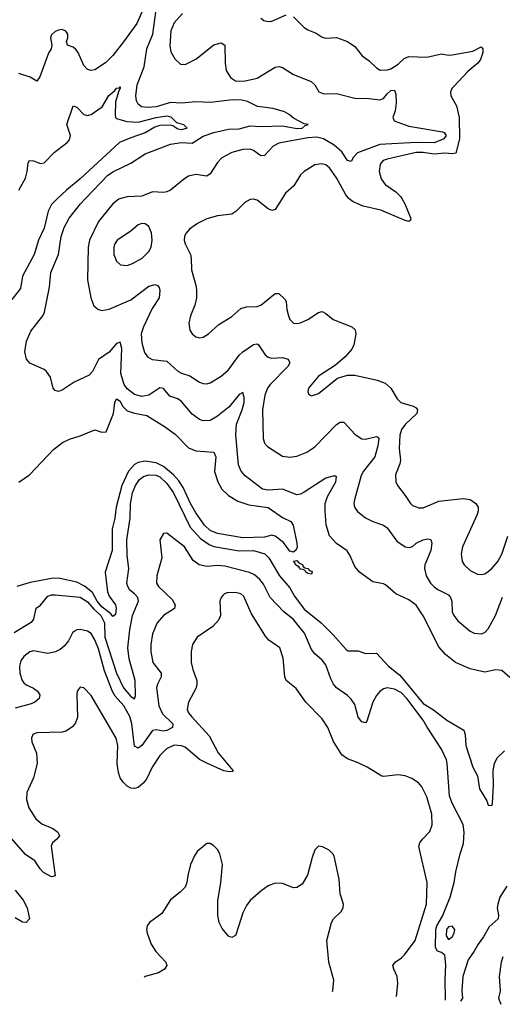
# Model space of a CAD drawing. Header units: inches. Extents: x 1173000 to 1307049, y 522583 to 678455.
# Tile 259 of 617: x 1260334 to 1263007, y 525536 to 530991. Entities that reach past the tile are written whole.
import ezdxf

# ---------------------------------------------------------------- set-up
doc = ezdxf.new("R2010")
doc.units = ezdxf.units.IN
doc.header["$MEASUREMENT"] = 0
doc.layers.add('B2562', color=7, linetype='Continuous')
doc.layers.add('B2563', color=7, linetype='Continuous')

msp = doc.modelspace()

# ---------------------------------------------------------------- linework, layer by layer
at = {"layer": 'B2562', "color": 5}
for points, elevation in [([(1260543.8, 530000), (1260510, 529967.3), (1260491.6, 529930), (1260470, 529836), (1260439.3, 529770), (1260413.9, 529690), (1260350.1, 529570), (1260338.7, 529501.3), (1260290, 529441)], 720), ([(1263050, 527347), (1263004.9, 527384.9), (1262970, 527388.8), (1262910, 527375.2), (1262830, 527395), (1262749.1, 527429.1), (1262693.2, 527473.2), (1262656.4, 527516.4), (1262570, 527688.9), (1262530, 527747.4), (1262490, 527776.9), (1262417.6, 527810), (1262360.2, 527860.2), (1262350, 527866), (1262290, 527875.8), (1262217, 527930), (1262190, 527962.4), (1262163.5, 528023.5), (1262147.6, 528047.6), (1262090, 528089.1), (1262050.8, 528130.8), (1262032.6, 528192.6), (1262025.6, 528270), (1262026.7, 528310), (1262039.1, 528350), (1262085.3, 528430), (1262090, 528458), (1262082.8, 528462.8), (1262070, 528462.6), (1262030, 528451), (1261910, 528373.2), (1261890, 528363), (1261870, 528359.3), (1261790, 528390.1), (1261710, 528385.1), (1261679.1, 528390), (1261583.6, 528463.6), (1261560.2, 528490), (1261545.5, 528525.5), (1261531.2, 528690), (1261534.3, 528750), (1261566.6, 528830), (1261577, 528870), (1261578.5, 528898.5), (1261570, 528925.5), (1261550, 528914.6), (1261494, 528846), (1261430, 528794.1), (1261390, 528770.2), (1261350, 528768.1), (1261330, 528775.3), (1261290, 528805.3), (1261230, 528876.3), (1261210, 528890.2), (1261165.6, 528905.6), (1261130, 528948), (1261110, 528950.8), (1261050, 528911.5), (1261010, 528903.7), (1260970, 528914.3), (1260930, 528945.1), (1260912.4, 528970), (1260894.5, 529030), (1260900.1, 529170), (1260890, 529204.4), (1260870, 529197.4), (1260830, 529149.1), (1260771.7, 529108.3), (1260737.4, 529042.6), (1260719, 529021), (1260636.5, 528983.5), (1260570, 528938), (1260550, 528930.6), (1260530, 528937.3), (1260520.5, 528950), (1260504.6, 529010), (1260482.7, 529042.7), (1260470, 529053.8), (1260390, 529088.9), (1260371.8, 529110), (1260362.4, 529150), (1260371.4, 529210), (1260395.4, 529264.6), (1260463.1, 529350), (1260471.8, 529370), (1260499.6, 529510), (1260507.3, 529590), (1260549.3, 529690), (1260563.7, 529790), (1260580.5, 529839.5), (1260608.7, 529891.3), (1260671, 529970), (1260699.4, 530000)], 740), ([(1260894.9, 530000), (1260883, 529997), (1260850.3, 529970), (1260770, 529873.1), (1260720.2, 529770), (1260713.8, 529730), (1260709.2, 529550), (1260727.9, 529450), (1260745.1, 529405.1), (1260766.5, 529386.5), (1260790, 529379.5), (1260830, 529386.7), (1260950, 529439.8), (1261050, 529514.3), (1261084.2, 529524.2), (1261098.4, 529518.4), (1261106.8, 529506.8), (1261110.2, 529490.2), (1261107.3, 529450), (1261067.4, 529390), (1261020.6, 529290), (1261007.1, 529250), (1261010, 529201), (1261026.3, 529146.3), (1261042.8, 529122.8), (1261068.2, 529108.2), (1261150, 529099.3), (1261210, 529043.8), (1261230, 529032.6), (1261277.1, 529017.1), (1261330, 528982), (1261350, 528974.7), (1261370, 528974), (1261390, 528979.6), (1261450, 529016.5), (1261490, 529051.4), (1261550, 529132.4), (1261570, 529151.3), (1261630, 529192.2), (1261650, 529194.9), (1261656.3, 529190), (1261693.3, 529133.3), (1261710, 529120.7), (1261730, 529115.6), (1261790, 529119.3), (1261821.6, 529110), (1261830.2, 529090), (1261820.2, 529070), (1261721.4, 528970), (1261707.3, 528950), (1261692.7, 528910), (1261678.6, 528830), (1261683.5, 528670), (1261690, 528644.4), (1261706.5, 528626.5), (1261790, 528572.2), (1261830, 528567.8), (1261870, 528572.8), (1261924.8, 528595.2), (1261970, 528624), (1262090, 528747.8), (1262110, 528760.3), (1262130, 528761.3), (1262193, 528693), (1262230, 528669.2), (1262250, 528666.2), (1262310, 528680.9), (1262318.4, 528678.4), (1262323.7, 528670), (1262318.6, 528630), (1262300.8, 528570), (1262238.8, 528490), (1262226.2, 528466.2), (1262188.1, 528330), (1262185, 528310), (1262189.1, 528290), (1262206, 528266), (1262250, 528231.3), (1262290, 528210.2), (1262350, 528190.2), (1262370, 528176.1), (1262422.4, 528102.4), (1262470, 528070.2), (1262494, 528066), (1262510, 528072.4), (1262530, 528091), (1262570, 528109.2), (1262594.1, 528114.1), (1262611.9, 528111.9), (1262617.5, 528090), (1262612.1, 528050), (1262578.3, 527970), (1262576.1, 527950), (1262585.1, 527910), (1262609.5, 527870), (1262630, 527848.4), (1262650, 527834), (1262710, 527804.9), (1262721.2, 527790), (1262728.1, 527770), (1262730.2, 527710.2), (1262739, 527690), (1262761.4, 527661.4), (1262830, 527602.8), (1262852.2, 527592.2), (1262890, 527587.8), (1262910, 527595.6), (1262930, 527616), (1262970.5, 527690), (1263009.1, 527790.9)], 760), ([(1261787.9, 530000), (1261750, 529939.6), (1261730, 529934.7), (1261710, 529943.5), (1261650, 529991.3), (1261630, 529996.9), (1261610, 529995.1), (1261581.1, 529978.9), (1261532.1, 529927.9), (1261510, 529914.3), (1261430, 529903.5), (1261370, 529888.5), (1261318.3, 529861.7), (1261274.4, 529830), (1261253.9, 529806.1), (1261247, 529790), (1261245.7, 529770), (1261250.3, 529750), (1261280.2, 529690), (1261284.5, 529670), (1261285.1, 529605.1), (1261312.3, 529512.3), (1261314, 529490), (1261312.8, 529450), (1261304.9, 529410), (1261280.3, 529350), (1261270.3, 529310), (1261277.6, 529270), (1261290.3, 529250.3), (1261310, 529234.4), (1261330, 529228.9), (1261350, 529232), (1261380.7, 529250), (1261437.8, 529302.2), (1261510, 529347.4), (1261559.6, 529390), (1261590, 529399.3), (1261650, 529402.6), (1261669.9, 529410.1), (1261750, 529474.6), (1261770, 529474.6), (1261803, 529443), (1261810.3, 529430), (1261814, 529386), (1261822.6, 529350), (1261830.3, 529330.3), (1261850, 529310.5), (1261870, 529307), (1261890, 529312), (1261930, 529330.3), (1261990, 529368.9), (1262010, 529373.4), (1262030, 529363.7), (1262070.2, 529330.2), (1262174.9, 529290), (1262192, 529272), (1262196.1, 529250), (1262185.3, 529190), (1262173.5, 529166.5), (1262136.4, 529123.6), (1262083.4, 529076.6), (1261990, 529015.1), (1261934.8, 528950), (1261930.8, 528930), (1261935.3, 528915.3), (1261950, 528906.8), (1261990, 528920.5), (1262094.9, 529005.1), (1262150, 529022.4), (1262190, 529021.1), (1262314.3, 528994.3), (1262357.8, 528977.8), (1262390.4, 528950.4), (1262425.3, 528890), (1262445.3, 528870), (1262513, 528850), (1262530, 528840.3), (1262538, 528830), (1262533.7, 528810), (1262470, 528748.9), (1262450, 528720.4), (1262439.1, 528690), (1262435.3, 528615.3), (1262443.6, 528550), (1262440.2, 528530), (1262415.8, 528470), (1262417.4, 528430), (1262427.2, 528410), (1262470, 528355.3), (1262498.7, 528310), (1262510, 528299.5), (1262545.9, 528285.9), (1262570, 528286.5), (1262656.2, 528323.8), (1262790, 528338.5), (1262830, 528333.1), (1262861.3, 528310), (1262872.9, 528290), (1262873.8, 528270), (1262868.2, 528250), (1262787.9, 528070), (1262779.5, 528030), (1262785.3, 527990), (1262796, 527970), (1262830, 527939), (1262870, 527919.6), (1262890, 527917.4), (1262910, 527921.7), (1262930, 527933.1), (1262950, 527950.3), (1262982.2, 527990), (1263004.5, 528030), (1263038.8, 528130)], 780), ([(1262450.6, 530000), (1262467.5, 529970), (1262500.5, 529890), (1262498.8, 529881.2), (1262490, 529873.2), (1262470, 529878), (1262335.5, 529935.5), (1262237.2, 529957.2), (1262181.6, 529981.6), (1262158.4, 529998.4), (1262157.1, 530000)], 780), ([(1260330, 528428.4), (1260388.6, 528470), (1260521.4, 528610), (1260571.7, 528648.3), (1260610, 528667.3), (1260670, 528685), (1260750, 528718), (1260790, 528705.3), (1260813.2, 528706.8), (1260853.1, 528810), (1260861.1, 528870), (1260870, 528890.2), (1260890, 528877.6), (1260903.7, 528850), (1260930, 528823.1), (1260970, 528810.1), (1261037.8, 528797.8), (1261136.8, 528736.8), (1261194.6, 528694.6), (1261270, 528619.3), (1261310, 528602.7), (1261410, 528594.7), (1261420.2, 528570), (1261412.7, 528487.3), (1261431.6, 528430), (1261453.1, 528390), (1261490, 528354.8), (1261543.1, 528323.1), (1261604, 528304), (1261710, 528288), (1261790, 528232.2), (1261836.9, 528210), (1261848.4, 528190), (1261870.1, 528090), (1261871.3, 528068.7), (1261865.9, 528054.1), (1261850, 528041.6), (1261830, 528046.3), (1261795, 528095), (1261750, 528129), (1261730, 528135.3), (1261690, 528123.9), (1261570, 528119.6), (1261430, 528144), (1261390, 528160.6), (1261357.3, 528190), (1261310, 528258.5), (1261280.3, 528310), (1261240.1, 528400.1), (1261215.9, 528435.9), (1261185.5, 528470), (1261130, 528516.4), (1261090, 528535.3), (1261030, 528544.8), (1260990, 528537.4), (1260970, 528526.4), (1260936.1, 528490), (1260899.5, 528410), (1260869, 528291), (1260861.7, 528230), (1260845.8, 528170), (1260845.6, 528050), (1260807.2, 527930), (1260820.5, 527820.5), (1260830, 527797), (1260864.3, 527750), (1260868.1, 527730), (1260865.3, 527694.7), (1260850, 527684.8), (1260838.9, 527698.9), (1260790, 527738.1), (1260763, 527770), (1260737.7, 527817.7), (1260692.7, 527852.7), (1260650, 527875.4), (1260550, 527896.5), (1260510, 527895.6), (1260393.2, 527873.2), (1260319.3, 527850)], 720), ([(1260304.3, 527595.7), (1260403.6, 527656.4), (1260412.2, 527670), (1260425.8, 527730), (1260450, 527746.9), (1260490, 527797.4), (1260510, 527804.8), (1260530, 527805.2), (1260670, 527792.5), (1260710, 527765), (1260744.8, 527724.8), (1260783, 527690), (1260804.9, 527650), (1260805.6, 527570), (1260870, 527371.4), (1260910, 527289.9), (1260950, 527240.7), (1260970.9, 527229.1), (1260975.3, 527244.7), (1260974.7, 527330), (1260940.3, 527450), (1260933.4, 527510), (1260943.6, 527610), (1260959.6, 527690), (1260992.1, 527770), (1260989.5, 527790), (1260970.9, 527810.9), (1260944.7, 527830), (1260932.4, 527850), (1260927.2, 527870), (1260939.4, 527950), (1260930, 528022), (1260927.8, 528110), (1260947.1, 528230), (1260948.5, 528308.5), (1260959.6, 528370), (1260976, 528410), (1260997.4, 528442.6), (1261020.4, 528459.6), (1261050, 528469.5), (1261090, 528467.5), (1261110, 528458.5), (1261150, 528421.8), (1261186.8, 528370), (1261278.9, 528178.9), (1261336, 528116), (1261383, 528083), (1261410, 528072.3), (1261550, 528048.7), (1261630, 528050.6), (1261691.7, 528031.7), (1261713.9, 528010), (1261774.2, 527910), (1261830, 527843.7), (1261857.1, 527797.1), (1261910, 527724.3), (1262003.6, 527650), (1262070, 527583.7), (1262141.9, 527501.9), (1262154, 527494), (1262210, 527494.4), (1262250, 527479.1), (1262310, 527481.6), (1262376.5, 527410), (1262439.8, 527359.8), (1262570, 527203.3), (1262626.6, 527166.6), (1262700.7, 527110), (1262794.6, 527054.6), (1262802.4, 527030), (1262805.8, 526970), (1262844.2, 526850), (1262870, 526801.2), (1262881.8, 526730), (1262922.3, 526662.3), (1262930, 526639), (1262950, 526638), (1262952.4, 526647.6), (1262958.3, 526750), (1262957.1, 526830), (1262964.4, 526870), (1262978.9, 526901.1), (1263018.9, 526941.1)], 740), ([(1262691.9, 525559.1), (1262693.6, 525566.4), (1262690.7, 525669.3), (1262695.4, 525755.4), (1262690, 525809), (1262670, 525822.7), (1262648.7, 525830), (1262637.2, 525850), (1262640.1, 525950), (1262644.6, 525970), (1262675.8, 526024.2), (1262718.4, 526130), (1262741.1, 526210), (1262749.9, 526270.1), (1262773.6, 526370), (1262792.7, 526427.3), (1262796.7, 526490), (1262791.3, 526531.3), (1262730, 526651.1), (1262715.9, 526690), (1262702.2, 526870), (1262697.8, 526890), (1262670.7, 526950), (1262590.5, 527070.5), (1262569.8, 527110), (1262479.4, 527230), (1262450, 527261.7), (1262410, 527282.1), (1262370, 527289.8), (1262350, 527283.8), (1262330, 527269.8), (1262310, 527247.1), (1262289.6, 527210.4), (1262256.3, 527103.7), (1262250, 527095.6), (1262230, 527100.5), (1262210, 527127.3), (1262190, 527196.9), (1262170, 527226.9), (1262150, 527246.6), (1262090, 527288.4), (1262072.9, 527310), (1262058.3, 527338.3), (1262030, 527416.9), (1262010, 527443.1), (1261970, 527477.2), (1261950, 527501.1), (1261912.2, 527592.2), (1261848.9, 527668.9), (1261797.4, 527710), (1261721.4, 527790), (1261684.1, 527864.1), (1261664.8, 527890), (1261634.7, 527914.7), (1261608, 527928), (1261470, 527963.6), (1261430, 527966.9), (1261370, 527961.6), (1261327.8, 527970), (1261294.4, 527994.4), (1261247.2, 528070), (1261150, 528146), (1261130, 528145.2), (1261110.5, 528110), (1261120.7, 528010), (1261094.4, 527910), (1261092.6, 527870), (1261103.2, 527850), (1261179.4, 527779.4), (1261195.8, 527750), (1261190.9, 527729.1), (1261130, 527689.7), (1261095.8, 527650), (1261070, 527589.2), (1261061.1, 527530), (1261060.7, 527490), (1261072.3, 527430), (1261117.5, 527370), (1261117.1, 527350), (1261096.8, 527310), (1261092.8, 527290), (1261104.8, 527190), (1261126.1, 527146.1), (1261182.7, 527090), (1261181.2, 527070), (1261150, 527053.7), (1261130.6, 527050), (1261090, 527056.2), (1261070, 527052.2), (1261010, 526969.8), (1260990, 526954.2), (1260970, 526965.6), (1260954.6, 527090), (1260945.2, 527130), (1260912, 527190), (1260863.7, 527243.7), (1260849.2, 527269.2), (1260804.3, 527384.3), (1260770, 527506), (1260750, 527555.6), (1260730, 527591), (1260710, 527603.1), (1260670, 527611.7), (1260650, 527609.7), (1260637, 527603), (1260626.1, 527593.9), (1260604.2, 527550), (1260580.8, 527519.2), (1260559.1, 527500.9), (1260531.9, 527488.1), (1260490, 527479.4), (1260410, 527494.7), (1260390, 527488.5), (1260357.7, 527462.3), (1260341.2, 527438.8), (1260332.5, 527410), (1260335.1, 527370), (1260347.6, 527330), (1260357.5, 527317.5), (1260370, 527305.8), (1260410, 527287.3), (1260433.6, 527270), (1260445.5, 527250), (1260442.8, 527230), (1260418, 527210), (1260398.5, 527201.5), (1260310, 527175.9)], 760), ([(1262421, 525579.9), (1262429.3, 525650.7), (1262425.4, 525690), (1262406.2, 525730), (1262402, 525750), (1262414.2, 525770), (1262450, 525792.6), (1262466.2, 525810), (1262525.6, 525890), (1262587.4, 526090), (1262590.7, 526210), (1262545.4, 526410), (1262551.1, 526430), (1262565.4, 526450), (1262606.8, 526493.2), (1262618.9, 526530), (1262617.3, 526590), (1262590, 526685.1), (1262561.6, 526741.6), (1262542.5, 526762.5), (1262506.9, 526786.9), (1262470, 526801.3), (1262430, 526807.6), (1262350, 526797.2), (1262340.2, 526800.2), (1262258.4, 526850), (1262210, 526874), (1262150, 526895.8), (1262118.3, 526918.3), (1262072.3, 526992.3), (1262041.6, 527070), (1262010, 527118.3), (1261919.2, 527210), (1261865, 527285), (1261809.8, 527330), (1261803.1, 527350), (1261794.3, 527454.3), (1261775.1, 527510), (1261714, 527554), (1261695.3, 527575.3), (1261618.4, 527698.4), (1261575.7, 527795.7), (1261558.4, 527810), (1261530, 527817.7), (1261484.2, 527815.8), (1261469.3, 527810.7), (1261459.2, 527800.8), (1261450.3, 527790), (1261443.6, 527770), (1261446, 527690), (1261435.5, 527664.5), (1261404.9, 527630), (1261317.6, 527570), (1261291.5, 527530), (1261283.2, 527490), (1261285, 527430), (1261293.2, 527390), (1261315, 527330), (1261316.2, 527310), (1261311.6, 527288.4), (1261270, 527209.3), (1261262.2, 527170), (1261269.3, 527150), (1261285.4, 527130), (1261383.5, 527023.5), (1261432.9, 526930), (1261516.5, 526830), (1261514.5, 526825.5), (1261496.6, 526823.4), (1261465.7, 526830), (1261370, 526871.6), (1261330, 526893), (1261250, 526959.9), (1261230, 526968.2), (1261190, 526972.1), (1261148.1, 526951.9), (1261110, 526914.5), (1261068.6, 526850), (1261036.4, 526783.6), (1261018.4, 526761.6), (1260990, 526737.6), (1260970, 526730.8), (1260950, 526733.8), (1260930, 526745), (1260906.7, 526766.7), (1260891.3, 526791.3), (1260880.8, 526820.8), (1260873.5, 526870), (1260878.4, 526970), (1260868.8, 527010), (1260730, 527247), (1260690, 527289.4), (1260670, 527292.7), (1260653.4, 527270), (1260650.4, 527249.6), (1260653.6, 527126.4), (1260644.3, 527095.7), (1260626.7, 527073.3), (1260590.5, 527050), (1260570, 527044.5), (1260430, 527039.7), (1260407.7, 527030), (1260399.3, 527010), (1260402, 526990), (1260426.9, 526926.9), (1260430.3, 526870), (1260410.3, 526790), (1260374.6, 526710), (1260372.5, 526670), (1260385.1, 526625.1), (1260423.5, 526563.5), (1260456.4, 526536.4), (1260517, 526510), (1260544.9, 526490), (1260554.4, 526470), (1260539.3, 526450), (1260515.8, 526430), (1260508.3, 526411.7), (1260531.5, 526248.5), (1260510, 526242.9), (1260466.5, 526266.5), (1260447.1, 526287.1), (1260418.3, 526330), (1260366.4, 526366.4), (1260290, 526452.6)], 780), ([(1262066.3, 525607.2), (1262067.9, 525612.1), (1262074, 525670), (1262047.2, 525770), (1262034.7, 525890), (1262061.7, 525990), (1262073.3, 526010), (1262114.7, 526050), (1262126, 526070), (1262127.8, 526090), (1262108.8, 526148.8), (1262103.5, 526230), (1262076.1, 526356.1), (1262069.6, 526370), (1262049.3, 526390), (1262010.8, 526409.2), (1261990, 526412.7), (1261969, 526391), (1261953.7, 526350), (1261928.1, 526251.9), (1261898, 526202), (1261870, 526182.9), (1261850, 526181.6), (1261790, 526205.1), (1261750, 526207.6), (1261710, 526191.6), (1261670, 526162), (1261610, 526111.5), (1261590, 526082.9), (1261570, 526042.7), (1261534, 525926), (1261530, 525917.2), (1261510, 525906), (1261490, 525912.7), (1261455.6, 525955.6), (1261439.7, 525990), (1261431.1, 526030), (1261432.1, 526110), (1261448.2, 526210), (1261457.4, 526310), (1261443, 526370), (1261430, 526394), (1261410, 526414.5), (1261390, 526427), (1261370, 526426.6), (1261318, 526382), (1261301.8, 526358.2), (1261280.4, 526310), (1261264.9, 526250), (1261260.4, 526210), (1261250, 526185.2), (1261223.1, 526156.9), (1261170, 526115.1), (1261120.8, 526039.2), (1261054, 525990), (1261040.5, 525970), (1261036.4, 525950), (1261039.5, 525930), (1261062.6, 525870), (1261088.3, 525828.3), (1261143.1, 525770), (1261148.4, 525750), (1261137.1, 525730), (1261103, 525710), (1261030, 525689.7), (1261024.6, 525687.2)], 820), ([(1260310, 526167.6), (1260353.6, 526113.6), (1260375.1, 526070), (1260387.9, 526010), (1260370, 525988.6), (1260350, 525990.8), (1260310, 526014.5)], 780), ([(1263033, 526190), (1262992.9, 526130), (1262982.5, 526090), (1262978.9, 526070), (1262987, 526030), (1262985.2, 526010), (1262934.6, 525965.4), (1262903.9, 525910), (1262873, 525870), (1262851.6, 525830), (1262817.5, 525782.5), (1262789.4, 525689.4), (1262783.9, 525610), (1262787.6, 525570), (1262776.8, 525552.6)], 760), ([(1263010, 525799.5), (1263000.3, 525770), (1262990.2, 525690), (1262994.9, 525610), (1262985.5, 525570), (1262999, 525535.9)], 780)]:
    msp.add_lwpolyline(points, dxfattribs=dict(at, elevation=elevation))
for points, elevation in [([(1261010, 529862.5), (1260990, 529854.4), (1260950, 529819.8), (1260874.6, 529770), (1260861.2, 529750), (1260855.6, 529730), (1260856.3, 529690), (1260870, 529652.4), (1260892.1, 529632.1), (1260930, 529629.2), (1260960, 529640), (1261013.6, 529670), (1261050, 529706), (1261062, 529730), (1261068.6, 529770), (1261065.3, 529810), (1261050, 529845.1), (1261030, 529860.3)], 780), ([(1261950, 527919), (1261930, 527922.9), (1261919.3, 527930), (1261918, 527938), (1261905.1, 527945.1), (1261890, 527946.6), (1261879.7, 527959.7), (1261862.7, 527970), (1261860.4, 527980.4), (1261850, 527991.3), (1261870, 527994), (1261881.3, 527981.3), (1261902, 527970), (1261903.4, 527963.4), (1261914.4, 527954.4), (1261930, 527950.4), (1261939.1, 527939.1), (1261950, 527934.9), (1261954, 527930)], 720), ([(1262730, 525968), (1262710, 525965.2), (1262698, 525950), (1262696, 525916), (1262710, 525895.3), (1262730, 525910.3), (1262740.2, 525930), (1262745.2, 525950)], 760)]:
    msp.add_lwpolyline(points, close=True, dxfattribs=dict(at, elevation=elevation))
at = {"layer": 'B2563', "color": 5}
for points, elevation in [([(1261017.8, 531050), (1260982.7, 530970), (1260910, 530868.3), (1260850, 530793.1), (1260810, 530751.7), (1260750, 530713.1), (1260730, 530708.7), (1260710, 530715.8), (1260690, 530738), (1260657.3, 530810), (1260645.9, 530825.9), (1260630, 530838.5), (1260599.3, 530850), (1260594, 530870), (1260600.2, 530890), (1260600.3, 530910), (1260590, 530928), (1260570, 530937.1), (1260550, 530932.7), (1260530, 530926), (1260510, 530908), (1260504.5, 530890), (1260512.1, 530850), (1260508.7, 530830), (1260493.8, 530806.2), (1260445.6, 530674.4), (1260430, 530651), (1260391.7, 530671.7), (1260330, 530692.9)], 740), ([(1260699.4, 530000), (1260822.6, 530130), (1260853.1, 530150), (1260950, 530195.2), (1261030, 530246.9), (1261170, 530300.5), (1261230, 530310.3), (1261290, 530307.6), (1261350, 530346.4), (1261410, 530365.2), (1261490, 530383.8), (1261550, 530386.2), (1261610, 530402.5), (1261670, 530399.2), (1261790, 530402.9), (1261870, 530387.4), (1261899.1, 530390), (1261915.1, 530404.9), (1261932, 530410), (1261910, 530414.3), (1261850, 530445.5), (1261826.4, 530466.4), (1261801, 530481), (1261738.6, 530498.6), (1261652.4, 530510), (1261597, 530537), (1261565.4, 530545.4), (1261513.6, 530546.4), (1261392, 530532), (1261310, 530535.4), (1261231.2, 530528.8), (1261170, 530531.3), (1261090, 530508.8), (1261044.2, 530504.2), (1261008.2, 530508.2), (1260990, 530522.2), (1260981.5, 530541.5), (1260977.5, 530570), (1260985.4, 530630), (1261023.6, 530730), (1261038.4, 530830), (1261072.5, 530910), (1261087.7, 531032.3)], 740), ([(1261235.4, 531024.6), (1261190, 530973), (1261171.4, 530930), (1261165.9, 530845.9), (1261172.1, 530812.1), (1261194.4, 530774.4), (1261224.4, 530744.4), (1261250, 530742.4), (1261310, 530772.2), (1261410, 530852), (1261450, 530863), (1261470.3, 530850), (1261472.6, 530750), (1261478.5, 530710), (1261501.1, 530670), (1261530, 530652.6), (1261575.3, 530650), (1261650, 530667.1), (1261750, 530727.4), (1261770, 530731.7), (1261790, 530726.7), (1261850, 530687.4), (1261949.3, 530649.3), (1261968.7, 530630), (1261991.5, 530591.5), (1262019.6, 530579.6), (1262090, 530581.6), (1262190, 530556.3), (1262270, 530554.4), (1262330, 530547.5), (1262350, 530554.7), (1262370, 530581.1), (1262390, 530598.3), (1262410, 530600.3), (1262418.3, 530578.3), (1262419.4, 530530), (1262414.7, 530485.3), (1262400.2, 530450), (1262408.7, 530430), (1262490, 530401.7), (1262676.3, 530370), (1262685.5, 530365.5), (1262697.3, 530350), (1262684.4, 530330), (1262630, 530309.6), (1262530, 530309.7), (1262330, 530299), (1262205.9, 530254.1), (1262183.5, 530230), (1262170, 530205.6), (1262150, 530211.1), (1262118.7, 530258.7), (1262075.6, 530295.6), (1262017.4, 530330), (1261979.4, 530339.4), (1261930, 530336.8), (1261770, 530307.7), (1261737.8, 530290), (1261690, 530238.9), (1261670, 530236.3), (1261630, 530266), (1261610, 530274.3), (1261570, 530272.4), (1261510, 530254.7), (1261454.3, 530225.7), (1261430, 530199.6), (1261390, 530137.7), (1261370, 530124.5), (1261310, 530133.8), (1261270, 530123.9), (1261248.7, 530111.3), (1261170, 530046.6), (1261150, 530037.7), (1261130, 530034), (1261070, 530037.7), (1261010, 530012.8), (1260930, 530008.9), (1260894.9, 530000)], 760), ([(1261670, 531000.3), (1261687.3, 530987.3), (1261710, 530980.3), (1261730, 530982), (1261810, 531017.6)], 780), ([(1261850, 531007.1), (1261910, 530947.1), (1261930, 530934.4), (1261976.7, 530916.7), (1262010, 530894.4), (1262030, 530888.7), (1262090, 530891.8), (1262150.3, 530870.3), (1262190, 530842.8), (1262231.6, 530791.6), (1262270, 530762.4), (1262310, 530723.8), (1262331.8, 530711.8), (1262370, 530712.8), (1262390, 530719.1), (1262430, 530744.4), (1262463.9, 530776.1), (1262490, 530786.2), (1262590, 530782.7), (1262670, 530802.4), (1262710, 530794.7), (1262730, 530795.8), (1262844.1, 530815.9), (1262890, 530841), (1262898.8, 530830), (1262899.3, 530810), (1262887.4, 530770), (1262871.5, 530750), (1262816.9, 530703.1), (1262738.6, 530621.4), (1262728.5, 530610), (1262721.3, 530590), (1262723.1, 530570), (1262754.6, 530514.6), (1262767.9, 530450), (1262769.6, 530330), (1262750, 530251.9), (1262730, 530247.8), (1262690, 530252.2), (1262630, 530245.1), (1262570, 530254.9), (1262530, 530255.1), (1262370, 530218.7), (1262347.8, 530210), (1262330.2, 530190), (1262325.6, 530150), (1262336.5, 530110), (1262358.5, 530078.5), (1262417.7, 530037.7), (1262445, 530010), (1262450.6, 530000)], 780), ([(1260330, 530046.7), (1260366.3, 530113.7), (1260375.9, 530150), (1260381.6, 530198.4), (1260388.8, 530211.2), (1260410, 530209.2), (1260450, 530193.5), (1260470, 530197.4), (1260524.6, 530255.4), (1260596.8, 530310), (1260610, 530326), (1260614.9, 530350), (1260595.5, 530410), (1260630, 530513), (1260650, 530506.4), (1260690, 530466.4), (1260710, 530460.4), (1260730, 530466.2), (1260791.5, 530508.5), (1260828.3, 530571.7), (1260862.1, 530597.9), (1260870, 530611.8), (1260887, 530613), (1260890, 530618.8), (1260891.6, 530610), (1260882.8, 530597.2), (1260864.1, 530535.9), (1260862.3, 530462.3), (1260864.2, 530450), (1260870, 530444.2), (1260926.9, 530426.9), (1260990, 530423.7), (1261089.6, 530450), (1261150, 530458.7), (1261172.1, 530452.1), (1261202.1, 530422.1), (1261241.6, 530410), (1261262.6, 530390), (1261230, 530380.5), (1261210, 530385.2), (1261183.4, 530403.4), (1261170, 530407.1), (1261110, 530403.9), (1261083.7, 530396.3), (1261030, 530364.4), (1260950, 530337.2), (1260887.9, 530310), (1260670, 530109.3), (1260592.7, 530047.3), (1260543.8, 530000)], 720), ([(1262157.1, 530000), (1262140.1, 530020.1), (1262090, 530115), (1262050, 530169.7), (1262030, 530187.2), (1262006.8, 530193.2), (1261970, 530186.9), (1261910.5, 530150), (1261890, 530131.6), (1261853.4, 530070), (1261806.7, 530030), (1261787.9, 530000)], 780)]:
    msp.add_lwpolyline(points, dxfattribs=dict(at, elevation=elevation))

doc.saveas('drawing.dxf')
